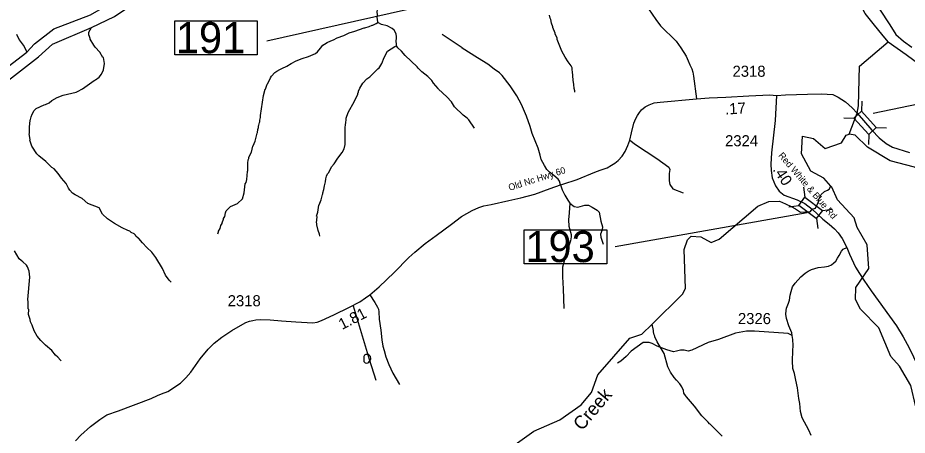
# Model space of a CAD drawing. Extents: x 1248089 to 1457196, y 820910 to 988753.
# Drawn here: x 1401339 to 1411354, y 892525 to 897229 of the extents above; entities that cross this region are included whole.
import ezdxf

# ---------------------------------------------------------------- set-up
doc = ezdxf.new("R2010")
doc.units = 0
for name, color, linetype in [('Exist Hydrographic Creek Single Shore', 7, 'Continuous'), ('Exist Hydrographic Misc Water Feature', 7, 'Continuous'), ('Exist Hydrographic River Shore', 7, 'Continuous'), ('Exist Road Non-System Type 51', 7, 'Continuous'), ('Exist Road Secondary Structure Standard Bridge CELL', 7, 'Continuous'), ('Exist Road Secondary Structure Standard Bridge Number Label', 7, 'Continuous'), ('Exist Road Secondary Type 51 Attributed', 7, 'Continuous'), ('Exist Road Secondary Type 51 Label', 7, 'Continuous'), ('Prop GRAU CAT1 Cell', 7, 'Continuous'), ('Prop Lane Lines', 7, 'Continuous'), ('Scratch_Level_4', 7, 'Continuous')]:
    doc.layers.add(name, color=color, linetype=linetype)

msp = doc.modelspace()

# ---------------------------------------------------------------- linework, layer by layer
at = {"layer": 'Exist Hydrographic Creek Single Shore'}
for points in [[(1410792, 896154), (1410807, 896237), (1410816, 896684), (1411139, 896957)], [(1410701, 895918), (1410792, 896154)], [(1410495, 895333), (1410416, 895421), (1410268, 895500), (1410163, 895695), (1410175, 895895), (1410300, 895867), (1410431, 895756), (1410616, 895818), (1410668, 895908), (1410701, 895918)], [(1410285, 895072), (1410320, 895082), (1410350, 895149), (1410363, 895194), (1410384, 895237), (1410423, 895270), (1410456, 895285), (1410474, 895299), (1410495, 895333)], [(1411599, 892348), (1411554, 892624), (1411450, 892843), (1411396, 893084), (1411267, 893303), (1411169, 893413), (1411034, 893734), (1410829, 893945), (1410773, 894055), (1410776, 894189), (1410922, 894403), (1410902, 894669), (1410789, 894865), (1410758, 894974), (1410570, 895178), (1410506, 895321), (1410495, 895333)], [(1406887, 892383), (1407150, 892572), (1407444, 892697), (1407681, 892869), (1407801, 893008), (1407872, 893207), (1408231, 893617), (1408365, 893663), (1408484, 893777), (1408825, 894114), (1408859, 894179), (1408843, 894619), (1408879, 894727), (1408922, 894768), (1409030, 894760), (1409145, 894698), (1409238, 894736), (1409671, 895105), (1409797, 895158), (1409916, 895164)], [(1409916, 895164), (1409982, 895133), (1410049, 895101), (1410098, 895076), (1410153, 895038), (1410264, 895046), (1410285, 895072)]]:
    msp.add_lwpolyline(points, dxfattribs=at)
at = {"layer": 'Exist Hydrographic Misc Water Feature'}
for points in [[(1405392, 897177), (1405389, 897216), (1405385, 897224), (1405388, 897264), (1405385, 897296), (1405388, 897320), (1405384, 897344), (1405397, 897591), (1405400, 897695), (1405396, 897711), (1405397, 897759), (1405393, 897775), (1405391, 897863), (1405388, 897871), (1405385, 897927)], [(1407612, 896391), (1407612, 896407), (1407604, 896431), (1407601, 896479), (1407591, 896527), (1407585, 896624), (1407581, 896640), (1407581, 896664), (1407570, 896688), (1407537, 896731), (1407501, 896786), (1407466, 896854), (1407414, 896983), (1407413, 896999), (1407390, 897048), (1407390, 897056), (1407363, 897120), (1407364, 897128), (1407348, 897168), (1407341, 897209), (1407334, 897225), (1407326, 897257)], [(1403590, 894793), (1403601, 894817), (1403601, 894825), (1403618, 894856), (1403627, 894888), (1403639, 894912), (1403639, 894920), (1403656, 894959), (1403656, 894967), (1403669, 894991), (1403678, 895031), (1403686, 895053), (1403735, 895101), (1403812, 895136), (1403869, 895190), (1403887, 895258), (1403901, 895358), (1403909, 895373), (1403918, 895405), (1403924, 895495), (1403928, 895509), (1403928, 895589), (1403935, 895629), (1403941, 895645), (1403941, 895657), (1403969, 895716), (1403986, 895784), (1403990, 895787), (1404011, 895839), (1404033, 895930), (1404037, 895938), (1404042, 895970), (1404051, 895994), (1404051, 896010), (1404055, 896018), (1404060, 896050), (1404064, 896058), (1404064, 896074), (1404073, 896105), (1404074, 896129), (1404107, 896355), (1404124, 896424), (1404130, 896426), (1404149, 896481), (1404155, 896487), (1404183, 896551), (1404197, 896572), (1404232, 896612), (1404256, 896629), (1404289, 896648), (1404313, 896656), (1404370, 896683), (1404416, 896713), (1404475, 896744), (1404540, 896771), (1404612, 896793), (1404693, 896827), (1404715, 896847), (1404746, 896888), (1404775, 896919), (1404791, 896933), (1404824, 896952), (1404864, 896971), (1404896, 896979), (1404935, 897002), (1405010, 897029), (1405070, 897059), (1405134, 897077), (1405239, 897115), (1405247, 897115), (1405295, 897130), (1405328, 897145), (1405336, 897145), (1405376, 897164), (1405392, 897177)], [(1405605, 896912), (1405603, 896943), (1405600, 896951), (1405605, 897015), (1405598, 897047), (1405579, 897088), (1405555, 897108), (1405500, 897137), (1405436, 897155), (1405392, 897177)], [(1401325, 897045), (1401356, 896981), (1401410, 896904), (1401440, 896841)], [(1403067, 894249), (1403043, 894273), (1403002, 894330), (1402968, 894403), (1402895, 894528), (1402848, 894589), (1402793, 894639), (1402743, 894691), (1402703, 894740), (1402693, 894745), (1402670, 894769), (1402664, 894779), (1402648, 894794), (1402617, 894810), (1402601, 894823), (1402577, 894831), (1402514, 894863), (1402427, 894910), (1402348, 894964), (1402292, 895017), (1402255, 895086), (1402128, 895137), (1402065, 895194), (1401984, 895232), (1401956, 895253), (1401925, 895285), (1401909, 895308), (1401885, 895362), (1401833, 895423), (1401795, 895476), (1401748, 895525), (1401724, 895542), (1401654, 895609), (1401577, 895673), (1401554, 895697), (1401496, 895783), (1401475, 895851), (1401477, 895858), (1401469, 895923), (1401471, 895927), (1401470, 895995), (1401480, 896075), (1401484, 896083), (1401489, 896114), (1401500, 896144), (1401523, 896184), (1401547, 896205), (1401636, 896247), (1401652, 896251), (1401692, 896270), (1401723, 896297), (1401782, 896332), (1401850, 896358), (1401995, 896391), (1402027, 896404), (1402052, 896422), (1402068, 896429), (1402198, 896523), (1402214, 896530), (1402255, 896559), (1402283, 896593), (1402305, 896644), (1402314, 896712), (1402304, 896780), (1402298, 896783), (1402263, 896841), (1402212, 896898), (1402195, 896922), (1402156, 896987), (1402156, 896995), (1402145, 897019), (1402141, 897036), (1402138, 897067), (1402168, 897118)], [(1404740, 894768), (1404736, 894792), (1404721, 894832), (1404707, 894896), (1404707, 894912), (1404703, 894920), (1404709, 894984), (1404705, 894992), (1404701, 894992), (1404718, 895040), (1404728, 895116), (1404732, 895120), (1404757, 895179), (1404770, 895239), (1404774, 895246), (1404775, 895256), (1404787, 895294), (1404792, 895334), (1404805, 895382), (1404806, 895414), (1404815, 895445), (1404827, 895469), (1404840, 895485), (1404873, 895548), (1404902, 895583), (1404943, 895646), (1404993, 895710), (1405015, 895753), (1405027, 895801), (1405027, 896000), (1405031, 896016), (1405032, 896058), (1405036, 896072), (1405037, 896096), (1405058, 896160), (1405129, 896288), (1405167, 896369), (1405167, 896377), (1405175, 896393), (1405176, 896401), (1405190, 896437), (1405226, 896494), (1405271, 896541), (1405303, 896564), (1405397, 896656), (1405403, 896658), (1405438, 896715), (1405464, 896782), (1405501, 896851), (1405583, 896904), (1405605, 896912)], [(1406483, 895984), (1406417, 896080), (1406401, 896096), (1406354, 896133), (1406258, 896225), (1406221, 896282), (1406170, 896339), (1406078, 896425), (1406074, 896433), (1406022, 896492), (1406002, 896521), (1405955, 896566), (1405888, 896619), (1405849, 896660), (1405836, 896678), (1405700, 896805), (1405661, 896852), (1405620, 896891), (1405605, 896912)], [(1413660, 892450), (1413346, 892572), (1413281, 892675), (1413245, 892964), (1413213, 893040), (1412976, 893288), (1412945, 893381), (1412934, 893663), (1412836, 893767), (1412678, 893819), (1412588, 893887), (1412279, 894294), (1412207, 894463), (1412177, 894631), (1411906, 895270), (1411799, 895360), (1411436, 895545), (1411162, 895616), (1410907, 895772), (1410768, 895906), (1410701, 895918)], [(1401829, 893363), (1401819, 893369), (1401790, 893403), (1401765, 893426), (1401724, 893481), (1401651, 893538), (1401598, 893594), (1401559, 893642), (1401525, 893703), (1401502, 893764), (1401483, 893804), (1401479, 893828), (1401460, 893884), (1401462, 893940), (1401458, 893948), (1401455, 893981), (1401456, 894028), (1401452, 894053), (1401475, 894307), (1401467, 894372), (1401448, 894422), (1401437, 894443), (1401397, 894479), (1401378, 894492), (1401354, 894514), (1401304, 894603)], [(1409269, 892513), (1409201, 892586), (1409136, 892648), (1409126, 892654), (1409113, 892672), (1409042, 892744), (1408959, 892853), (1408869, 892958), (1408859, 892974), (1408838, 892998), (1408835, 893030), (1408815, 893071), (1408794, 893103), (1408755, 893144), (1408730, 893176), (1408689, 893237), (1408660, 893294), (1408617, 893444), (1408538, 893576), (1408512, 893633), (1408512, 893641), (1408504, 893657), (1408497, 893689), (1408497, 893705), (1408484, 893777)], [(1405268, 893335), (1405279, 893339), (1405291, 893348), (1405314, 893380), (1405316, 893388), (1405309, 893412), (1405297, 893428), (1405285, 893436), (1405259, 893433), (1405243, 893427), (1405235, 893411), (1405234, 893373), (1405237, 893357), (1405251, 893341), (1405268, 893335)]]:
    msp.add_lwpolyline(points, dxfattribs=at)
at = {"layer": 'Exist Hydrographic River Shore'}
for points in [[(1400787, 896341), (1401440, 896841), (1401526, 896935), (1401744, 897105), (1402159, 897264), (1402380, 897391), (1403126, 897938), (1403415, 898121), (1403608, 898224), (1404116, 898465), (1404539, 898560), (1405457, 898459), (1406465, 898311), (1407111, 898305), (1407378, 898326)], [(1400825, 896210), (1401571, 896789), (1401729, 896932), (1402168, 897118), (1402427, 897245), (1403182, 897757), (1403450, 897959), (1403766, 898152), (1404241, 898355), (1404512, 898390), (1405478, 898292), (1405540, 898284), (1406486, 898159), (1407125, 898165), (1407405, 898183)], [(1410238, 898153), (1410367, 898077), (1410395, 898001), (1410511, 897919), (1410661, 897836), (1410753, 897756), (1410811, 897682), (1411159, 897149), (1411226, 897041), (1411311, 896964), (1411407, 896898)], [(1411139, 896957), (1411068, 897046), (1410984, 897147), (1410882, 897279), (1410716, 897603), (1410490, 897770), (1410163, 897996), (1409927, 898093)], [(1411139, 896957), (1411344, 896815), (1411530, 896678)]]:
    msp.add_lwpolyline(points, dxfattribs=at)
at = {"layer": 'Exist Road Non-System Type 51'}
for points in [[(1406342, 896889), (1406206, 896979), (1406117, 897040)], [(1407452, 895345), (1407439, 895387), (1407422, 895409), (1407374, 895452), (1407326, 895490), (1407297, 895521), (1407269, 895563), (1407234, 895631), (1407221, 895681), (1407197, 895759), (1407132, 895925), (1407107, 896004), (1407066, 896122), (1407010, 896250), (1406960, 896351), (1406883, 896461), (1406795, 896577), (1406763, 896607), (1406703, 896649), (1406632, 896705), (1406516, 896779), (1406344, 896888), (1406342, 896889)], [(1408229, 895850), (1408294, 895800), (1408535, 895642), (1408669, 895544), (1408681, 895520), (1408675, 895473), (1408675, 895392), (1408681, 895350), (1408714, 895300), (1408833, 895255)], [(1407452, 895345), (1407468, 895292), (1407498, 895230), (1407533, 895173), (1407557, 895140)], [(1407557, 895140), (1407548, 895030), (1407539, 894953), (1407545, 894881), (1407572, 894786), (1407569, 894759), (1407563, 894714), (1407512, 894559), (1407471, 894418), (1407471, 894310), (1407480, 894173), (1407489, 893953)], [(1407557, 895140), (1407605, 895104), (1407646, 895095), (1407724, 895116), (1407765, 895119), (1407807, 895093), (1407864, 895060), (1407887, 895039), (1407905, 894938), (1407923, 894872), (1407920, 894839), (1407902, 894789), (1407905, 894756), (1407929, 894676)], [(1405304, 894107), (1405359, 894022), (1405390, 893969), (1405400, 893947), (1405406, 893915), (1405410, 893832), (1405426, 893708), (1405439, 893600), (1405449, 893527), (1405465, 893480), (1405485, 893408), (1405519, 893322), (1405564, 893225), (1405600, 893160), (1405638, 893097)], [(1405115, 893982), (1405297, 893383), (1405369, 893146)], [(1410060, 893649), (1410014, 893671), (1409636, 893698), (1409544, 893698), (1409419, 893674), (1409228, 893603), (1409112, 893570), (1408930, 893484), (1408889, 893472), (1408844, 893484), (1408800, 893484), (1408755, 893472), (1408722, 893463), (1408648, 893487), (1408538, 893528), (1408481, 893558), (1408448, 893570), (1408380, 893570), (1408246, 893472), (1408190, 893412), (1408131, 893359), (1408093, 893336)]]:
    msp.add_lwpolyline(points, dxfattribs=at)
at = {"layer": 'Exist Road Secondary Structure Standard Bridge CELL'}
for p, q in [((1410843, 896288), (1410838, 896175)), ((1410640, 896101), (1410753, 896096)), ((1411006, 895992), (1411119, 895987)), ((1410923, 895915), (1410918, 895802)), ((1410185, 895319), (1410201, 895207)), ((1410020, 895099), (1410132, 895115)), ((1410399, 895058), (1410511, 895074)), ((1410331, 894968), (1410347, 894856))]:
    msp.add_line(p, q, dxfattribs=at)
for points in [[(1410838, 896175), (1411006, 895992), (1410921, 895914), (1410753, 896096)], [(1410201, 895207), (1410400, 895059), (1410330, 894966), (1410132, 895115)]]:
    msp.add_lwpolyline(points, close=True, dxfattribs=at)
at = {"layer": 'Exist Road Secondary Structure Standard Bridge Number Label'}
for p, q in [((1408122, 897862), (1404144, 896966)), ((1410971, 896153), (1413764, 896733)), ((1410229, 895031), (1408066, 894649))]:
    msp.add_line(p, q, dxfattribs=at)
for points in [[(1403106, 897194), (1404035, 897194), (1404035, 896810), (1403106, 896810)], [(1407042, 894841), (1407971, 894841), (1407971, 894457), (1407042, 894457)]]:
    msp.add_lwpolyline(points, close=True, dxfattribs=at)
at = {"layer": 'Exist Road Secondary Type 51 Attributed'}
for points in [[(1408307, 897885), (1408320, 897716), (1408333, 897661), (1408349, 897573), (1408385, 897449), (1408405, 897408), (1408441, 897329), (1408523, 897208), (1408577, 897137), (1408754, 896964), (1408804, 896889), (1408864, 896798), (1408888, 896743), (1408906, 896697), (1408929, 896652), (1408939, 896616), (1408948, 896572), (1408983, 896317)], [(1408983, 896317), (1409125, 896328), (1409310, 896333), (1409571, 896348), (1409727, 896357), (1409808, 896362), (1409883, 896354)], [(1409883, 896354), (1409867, 896070), (1409825, 895706), (1409820, 895578), (1409823, 895507), (1409835, 895424), (1409872, 895334), (1409911, 895275), (1409967, 895229), (1410115, 895178), (1410201, 895136), (1410285, 895072)], [(1409883, 896354), (1409983, 896359), (1410233, 896368), (1410390, 896373), (1410516, 896364), (1410578, 896336), (1410659, 896280), (1410735, 896215), (1410792, 896154)], [(1401990, 892463), (1402051, 892527), (1402157, 892623), (1402263, 892703), (1402343, 892755), (1402475, 892799), (1402842, 892940), (1402913, 892971), (1402959, 892990), (1403027, 893018), (1403171, 893113), (1403232, 893173), (1403286, 893235), (1403393, 893386), (1403482, 893495), (1403549, 893563), (1403635, 893628), (1403751, 893706), (1403872, 893777), (1403908, 893795), (1403949, 893811), (1403984, 893818), (1404020, 893826), (1404067, 893829), (1404180, 893826), (1404309, 893814), (1404469, 893802), (1404662, 893792), (1404710, 893800), (1404758, 893818), (1404897, 893883), (1405074, 893969), (1405189, 894028), (1405256, 894074), (1405304, 894107), (1405409, 894197), (1405578, 894359), (1405741, 894528), (1405811, 894587), (1405927, 894684), (1406052, 894774), (1406224, 894904), (1406337, 894990), (1406395, 895025), (1406455, 895058), (1406532, 895090), (1406586, 895111), (1406671, 895125), (1406868, 895171), (1407005, 895200), (1407161, 895243), (1407334, 895304), (1407452, 895345), (1407478, 895353), (1407637, 895408), (1407838, 895489), (1407898, 895510), (1407975, 895539), (1408025, 895567), (1408061, 895589), (1408098, 895621), (1408145, 895671), (1408179, 895724), (1408209, 895789), (1408229, 895850), (1408249, 895934), (1408274, 896040), (1408297, 896093), (1408318, 896128), (1408340, 896161), (1408364, 896190), (1408403, 896224), (1408449, 896249), (1408504, 896271), (1408572, 896279), (1408983, 896317)], [(1410792, 896154), (1410954, 895962), (1411039, 895877), (1411116, 895814), (1411188, 895772), (1411378, 895712)], [(1410285, 895072), (1410403, 894960), (1410477, 894902), (1410536, 894850), (1410576, 894806), (1410622, 894740), (1410675, 894640)], [(1410274, 892521), (1410245, 892580), (1410172, 892722), (1410154, 892792), (1410145, 892881), (1410135, 892939), (1410119, 893059), (1410100, 893147), (1410084, 893222), (1410067, 893275), (1410062, 893363), (1410066, 893477), (1410071, 893535), (1410068, 893605), (1410060, 893649), (1410055, 893680), (1410023, 893759), (1409993, 893839), (1409988, 893889), (1409990, 893929), (1409994, 893958), (1410016, 894012), (1410027, 894046), (1410037, 894102), (1410046, 894144), (1410063, 894197), (1410094, 894240), (1410157, 894308), (1410204, 894352), (1410239, 894375), (1410277, 894392), (1410315, 894403), (1410352, 894415), (1410423, 894423), (1410466, 894429), (1410501, 894446), (1410528, 894466), (1410549, 894485), (1410570, 894520), (1410588, 894552), (1410613, 894599), (1410633, 894620), (1410675, 894640)], [(1410675, 894640), (1410706, 894565), (1410771, 894420), (1410817, 894346), (1410866, 894272), (1410948, 894152), (1411232, 893759), (1411310, 893635), (1411375, 893509), (1411423, 893407), (1411501, 893248), (1411547, 893124), (1411587, 892993), (1411634, 892837), (1411724, 892566), (1411768, 892436)]]:
    msp.add_lwpolyline(points, dxfattribs=at)

# ---------------------------------------------------------------- texts
at = {"layer": 'Exist Road Secondary Structure Standard Bridge Number Label'}
for s, p in [('191', (1403119, 896830)), ('193', (1407055, 894476))]:
    msp.add_text(s, height=350, dxfattribs=at).set_placement(p)
at = {"layer": 'Exist Road Secondary Type 51 Label'}
for s, rotation, p in [('Red White & Blue Rd', 310.5158, (1409898, 895674)), ('Old Nc Hwy 60', 17.6359, (1406877, 895278))]:
    msp.add_text(s, height=75, rotation=rotation, dxfattribs=at).set_placement(p)
at = {"layer": 'Prop GRAU CAT1 Cell'}
for s, rotation, p in [('.17', 3.2124, (1409307, 896138)), ('.40', 303.6671, (1409835, 895517)), ('1.81', 27.1256, (1404991, 893710))]:
    msp.add_text(s, height=125, rotation=rotation, dxfattribs=at).set_placement(p)
at = {"layer": 'Prop Lane Lines'}
for s, p in [('2318', (1409387, 896564)), ('2324', (1409303, 895781)), ('2318', (1403703, 893978)), ('2326', (1409448, 893777))]:
    msp.add_text(s, height=125, dxfattribs=at).set_placement(p)
at = {"layer": 'Scratch_Level_4'}
msp.add_text('Creek', height=150, rotation=49.7995, dxfattribs=at).set_placement((1407693, 892567))

doc.saveas('drawing.dxf')
